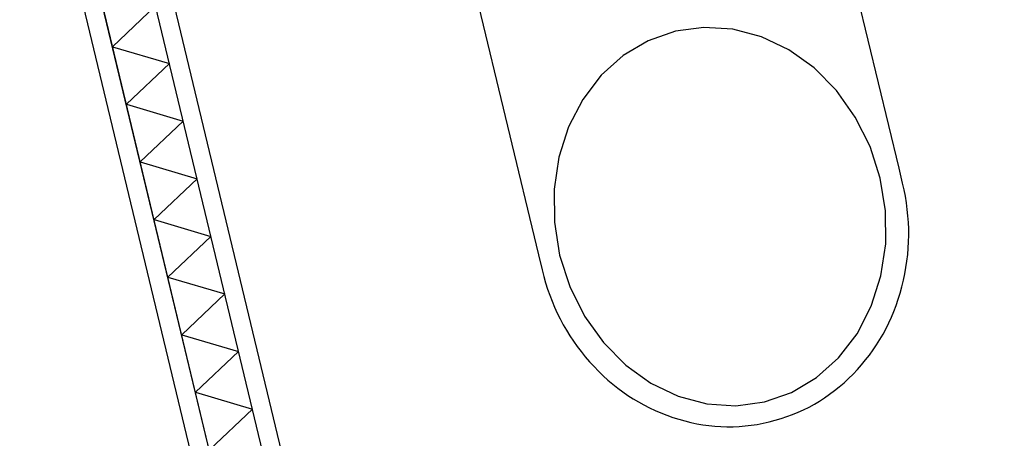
# Model space of a CAD drawing. Header units: millimetres. Extents: x 96940 to 101272, y 432237 to 434659.
# Tile 344 of 398: x 97305.903 to 97306.859, y 433598.025 to 433598.432. Entities that reach past the tile are written whole.
import ezdxf

# ---------------------------------------------------------------- set-up
doc = ezdxf.new("R2010")
doc.units = ezdxf.units.MM
for name, color, linetype in [('BL310---_BUKOZIJN', 1, 'Continuous'), ('R_BN_T_N_Eindpunt_Voorziening', 1, 'Continuous'), ('R_BN_T_N_Kokersysteem_Coordinaten', 1, 'Continuous')]:
    doc.layers.add(name, color=color, linetype=linetype)
doc.layers.add('R_BN_T_N_Coordinaten', color=7, linetype='Continuous', lineweight=25)
doc.styles.get("Standard").update_dxf_attribs({"font": 'romans.shx'})
doc.dimstyles.new('RET 1-500', dxfattribs={"dimtxt": 1, "dimasz": 1, "dimexe": 0.3, "dimexo": 0, "dimgap": 0.3, "dimtad": 1, "dimdec": 3, "dimzin": 1, "dimtxsty": 'Standard', "dimcen": 0, "dimclrd": 1, "dimclre": 1, "dimclrt": 7, "dimaunit": 2, "dimadec": 4, "dimazin": 0, "dimtfac": 1, "dimtdec": 3, "dimtofl": 0, "dimtmove": 0, "dimatfit": 0, "dimfxl": 1, "dimarcsym": 0})

# ---------------------------------------------------------------- blocks, each defined once
blk = doc.blocks.new('PWK')
at = {"layer": 'BL310---_BUKOZIJN'}
for p, q in [((625.0999999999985, 2809.900000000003), (305.0999999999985, 2809.900000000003)), ((640.0999999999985, 2809.900000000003), (625.0999999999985, 2809.900000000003)), ((646.6049999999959, 2809.805000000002), (640.0999999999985, 2809.900000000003)), ((653.0539999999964, 2809.523000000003), (646.6049999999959, 2809.805000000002)), ((659.4490000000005, 2809.051000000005), (653.0539999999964, 2809.523000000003)), ((665.7880000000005, 2808.392000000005), (659.4490000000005, 2809.051000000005)), ((672.0740000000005, 2807.544000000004), (665.7880000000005, 2808.392000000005)), ((678.3039999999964, 2806.508000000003), (672.0740000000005, 2807.544000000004)), ((684.4799999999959, 2805.283000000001), (678.3039999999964, 2806.508000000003)), ((690.5999999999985, 2803.871000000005), (684.4799999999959, 2805.283000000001)), ((696.6670000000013, 2802.269000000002), (690.5999999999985, 2803.871000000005)), ((702.6789999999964, 2800.479000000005), (696.6670000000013, 2802.269000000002)), ((708.6359999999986, 2798.500000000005), (702.6789999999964, 2800.479000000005)), ((714.5380000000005, 2796.334000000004), (708.6359999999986, 2798.500000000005)), ((720.3859999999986, 2793.978000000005), (714.5380000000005, 2796.334000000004)), ((726.1789999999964, 2791.436000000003), (720.3859999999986, 2793.978000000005)), ((731.9170000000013, 2788.704000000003), (726.1789999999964, 2791.436000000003)), ((597.9759999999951, 2787.469000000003), (566.8269999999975, 2780.251000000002)), ((630.0999999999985, 2789.900000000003), (597.9759999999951, 2787.469000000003)), ((662.2239999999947, 2787.469000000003), (630.0999999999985, 2789.900000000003)), ((693.3729999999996, 2780.251000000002), (662.2239999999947, 2787.469000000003)), ((737.5999999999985, 2785.785000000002), (731.9170000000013, 2788.704000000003)), ((743.1829999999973, 2782.700000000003), (737.5999999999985, 2785.785000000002)), ((748.614999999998, 2779.479000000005), (743.1829999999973, 2782.700000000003)), ((566.8269999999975, 2780.251000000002), (537.5989999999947, 2768.464000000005)), ((722.6009999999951, 2768.464000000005), (693.3729999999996, 2780.251000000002)), ((753.898000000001, 2776.120000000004), (748.614999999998, 2779.479000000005)), ((759.0299999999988, 2772.623000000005), (753.898000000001, 2776.120000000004)), ((764.0149999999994, 2768.988000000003), (759.0299999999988, 2772.623000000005)), ((537.5989999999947, 2768.464000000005), (511.1839999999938, 2752.467000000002)), ((749.015999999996, 2752.467000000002), (722.6009999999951, 2768.464000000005)), ((768.8489999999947, 2765.215000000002), (764.0149999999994, 2768.988000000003)), ((773.5339999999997, 2761.304000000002), (768.8489999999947, 2765.215000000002)), ((778.0689999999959, 2757.256000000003), (773.5339999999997, 2761.304000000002)), ((782.4559999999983, 2753.069000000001), (778.0689999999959, 2757.256000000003)), ((786.6929999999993, 2748.744000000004), (782.4559999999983, 2753.069000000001)), ((511.1839999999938, 2752.467000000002), (488.3819999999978, 2732.746000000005)), ((771.8179999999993, 2732.746000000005), (749.015999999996, 2752.467000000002)), ((790.7809999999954, 2744.281000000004), (786.6929999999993, 2748.744000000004)), ((794.7179999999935, 2739.681000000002), (790.7809999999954, 2744.281000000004)), ((798.5069999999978, 2734.942000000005), (794.7179999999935, 2739.681000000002)), ((802.1459999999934, 2730.066000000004), (798.5069999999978, 2734.942000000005)), ((488.3819999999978, 2732.746000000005), (469.8849999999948, 2709.900000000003)), ((790.314999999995, 2709.900000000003), (771.8179999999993, 2732.746000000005)), ((805.6359999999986, 2725.051000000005), (802.1459999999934, 2730.066000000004)), ((808.9749999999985, 2719.900000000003), (805.6359999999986, 2725.051000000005)), ((812.1389999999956, 2714.653000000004), (808.9749999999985, 2719.900000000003)), ((815.0989999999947, 2709.356000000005), (812.1389999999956, 2714.653000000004)), ((469.8849999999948, 2709.900000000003), (456.2569999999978, 2684.624000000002)), ((803.9429999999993, 2684.624000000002), (790.314999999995, 2709.900000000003)), ((817.8549999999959, 2704.008000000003), (815.0989999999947, 2709.356000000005)), ((820.4059999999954, 2698.611000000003), (817.8549999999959, 2704.008000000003)), ((822.7540000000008, 2693.162000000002), (820.4059999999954, 2698.611000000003)), ((824.8959999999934, 2687.664000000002), (822.7540000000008, 2693.162000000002)), ((826.8349999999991, 2682.114000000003), (824.8959999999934, 2687.664000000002)), ((456.2569999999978, 2684.624000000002), (447.9099999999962, 2657.683000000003)), ((812.2899999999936, 2657.683000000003), (803.9429999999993, 2684.624000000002)), ((828.5689999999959, 2676.515000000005), (826.8349999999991, 2682.114000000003)), ((830.1009999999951, 2670.864000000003), (828.5689999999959, 2676.515000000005)), ((831.426999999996, 2665.164000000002), (830.1009999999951, 2670.864000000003)), ((447.9099999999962, 2657.683000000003), (445.0999999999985, 2629.899000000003)), ((815.0999999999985, 2629.899000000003), (812.2899999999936, 2657.683000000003)), ((832.5499999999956, 2659.412000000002), (831.426999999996, 2665.164000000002)), ((833.4679999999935, 2653.611000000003), (832.5499999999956, 2659.412000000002)), ((834.1820000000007, 2647.758000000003), (833.4679999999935, 2653.611000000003)), ((834.6919999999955, 2641.856000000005), (834.1820000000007, 2647.758000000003)), ((834.9979999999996, 2635.903000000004), (834.6919999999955, 2641.856000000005)), ((445.0999999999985, 2629.899000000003), (447.9110000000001, 2602.116000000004)), ((812.288999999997, 2602.116000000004), (815.0999999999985, 2629.899000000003)), ((835.0999999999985, 2629.900000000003), (834.9979999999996, 2635.903000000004)), ((834.9979999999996, 2623.896000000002), (835.0999999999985, 2629.900000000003)), ((834.6919999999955, 2617.943000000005), (834.9979999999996, 2623.896000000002)), ((833.4679999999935, 2606.188000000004), (834.1820000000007, 2612.040000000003)), ((834.1820000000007, 2612.040000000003), (834.6919999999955, 2617.943000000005)), ((447.9110000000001, 2602.116000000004), (456.2569999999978, 2575.177000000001)), ((803.9429999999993, 2575.177000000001), (812.288999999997, 2602.116000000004)), ((831.426999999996, 2594.635000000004), (832.5499999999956, 2600.386000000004)), ((832.5499999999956, 2600.386000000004), (833.4679999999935, 2606.188000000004)), ((830.1009999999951, 2588.934000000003), (831.426999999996, 2594.635000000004)), ((826.8349999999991, 2577.684000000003), (828.5689999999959, 2583.285000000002)), ((828.5689999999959, 2583.285000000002), (830.1009999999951, 2588.934000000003)), ((456.2569999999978, 2575.177000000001), (469.8849999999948, 2549.901000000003)), ((790.314999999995, 2549.901000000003), (803.9429999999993, 2575.177000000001)), ((822.7540000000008, 2566.636000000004), (824.8959999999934, 2572.135000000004)), ((824.8959999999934, 2572.135000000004), (826.8349999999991, 2577.684000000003)), ((820.4059999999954, 2561.188000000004), (822.7540000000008, 2566.636000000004)), ((815.0989999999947, 2550.443000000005), (817.8549999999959, 2555.790000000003)), ((817.8549999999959, 2555.790000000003), (820.4059999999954, 2561.188000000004)), ((469.8849999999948, 2549.901000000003), (488.3809999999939, 2527.055000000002)), ((771.8189999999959, 2527.055000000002), (790.314999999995, 2549.901000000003)), ((808.9749999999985, 2539.900000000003), (812.1389999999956, 2545.146000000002)), ((812.1389999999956, 2545.146000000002), (815.0989999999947, 2550.443000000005)), ((802.1459999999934, 2529.732000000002), (805.6359999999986, 2534.747000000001)), ((805.6359999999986, 2534.747000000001), (808.9749999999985, 2539.900000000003)), ((488.3809999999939, 2527.055000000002), (511.1849999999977, 2507.332000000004)), ((749.0149999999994, 2507.332000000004), (771.8189999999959, 2527.055000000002)), ((794.7179999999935, 2520.118000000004), (798.5069999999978, 2524.855000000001)), ((798.5069999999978, 2524.855000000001), (802.1459999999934, 2529.732000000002)), ((786.6929999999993, 2511.054000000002), (790.7809999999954, 2515.517000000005)), ((790.7809999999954, 2515.517000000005), (794.7179999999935, 2520.118000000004)), ((511.1849999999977, 2507.332000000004), (537.5999999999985, 2491.336000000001)), ((722.5999999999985, 2491.336000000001), (749.0149999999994, 2507.332000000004)), ((778.0689999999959, 2502.543000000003), (782.4559999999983, 2506.729000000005)), ((782.4559999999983, 2506.729000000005), (786.6929999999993, 2511.054000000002)), ((768.8489999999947, 2494.583000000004), (773.5339999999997, 2498.494000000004)), ((773.5339999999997, 2498.494000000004), (778.0689999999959, 2502.543000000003)), ((537.5999999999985, 2491.336000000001), (566.8260000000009, 2479.549000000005)), ((693.3739999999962, 2479.549000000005), (722.5999999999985, 2491.336000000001)), ((753.898000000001, 2483.678000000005), (759.0299999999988, 2487.175000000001)), ((759.0299999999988, 2487.175000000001), (764.0149999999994, 2490.810000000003)), ((764.0149999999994, 2490.810000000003), (768.8489999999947, 2494.583000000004)), ((566.8260000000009, 2479.549000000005), (597.9759999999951, 2472.331000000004)), ((662.2259999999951, 2472.331000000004), (693.3739999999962, 2479.549000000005)), ((737.5999999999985, 2474.015000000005), (743.1829999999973, 2477.098000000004)), ((743.1829999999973, 2477.098000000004), (748.614999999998, 2480.319000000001)), ((748.614999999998, 2480.319000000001), (753.898000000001, 2483.678000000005)), ((597.9759999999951, 2472.331000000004), (630.0999999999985, 2469.900000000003)), ((630.0999999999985, 2469.900000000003), (662.2259999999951, 2472.331000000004)), ((720.3859999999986, 2465.818000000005), (726.1789999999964, 2468.362000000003)), ((726.1789999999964, 2468.362000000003), (731.9170000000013, 2471.094000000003)), ((731.9170000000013, 2471.094000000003), (737.5999999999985, 2474.015000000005)), ((690.5999999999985, 2455.928000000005), (696.6670000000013, 2457.529000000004)), ((696.6670000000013, 2457.529000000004), (702.6789999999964, 2459.319000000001)), ((702.6789999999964, 2459.319000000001), (708.6359999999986, 2461.297000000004)), ((708.6359999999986, 2461.297000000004), (714.5380000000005, 2463.464000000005)), ((714.5380000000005, 2463.464000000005), (720.3859999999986, 2465.818000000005)), ((305.0999999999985, 2449.900000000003), (625.0999999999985, 2449.900000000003)), ((625.0999999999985, 2449.900000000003), (640.0999999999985, 2449.900000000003)), ((625.0999999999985, 2449.900000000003), (625.0999999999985, 2449.900000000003)), ((640.0999999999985, 2449.900000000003), (646.6049999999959, 2449.994000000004)), ((646.6049999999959, 2449.994000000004), (653.0539999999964, 2450.276000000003)), ((653.0539999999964, 2450.276000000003), (659.4490000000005, 2450.747000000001)), ((659.4490000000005, 2450.747000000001), (665.7880000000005, 2451.407000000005)), ((665.7880000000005, 2451.407000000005), (672.0740000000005, 2452.254000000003)), ((672.0740000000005, 2452.254000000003), (678.3039999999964, 2453.290000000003)), ((678.3039999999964, 2453.290000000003), (684.4799999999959, 2454.514000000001)), ((684.4799999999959, 2454.514000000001), (690.5999999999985, 2455.928000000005)), ((1102.999999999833, 2163.000000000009), (50.20000000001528, 2163.000000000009)), ((1102.999999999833, 2145.000000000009), (50.20000000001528, 2145.000000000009)), ((1060.899999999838, 2144.899999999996), (92.30000000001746, 2144.900000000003)), ((332.1335410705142, 2095.1), (303.3814976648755, 2144.900000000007)), ((332.1335410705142, 2095.1), (360.8855844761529, 2144.900000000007)), ((389.6376278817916, 2095.1), (360.8855844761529, 2144.900000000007)), ((389.6376278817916, 2095.1), (418.3896712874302, 2144.900000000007)), ((447.1417146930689, 2095.1), (418.3896712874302, 2144.900000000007)), ((447.1417146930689, 2095.1), (475.8937580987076, 2144.900000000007)), ((504.6458015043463, 2095.1), (475.8937580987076, 2144.900000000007)), ((504.6458015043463, 2095.1), (533.397844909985, 2144.900000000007)), ((562.1498883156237, 2095.1), (533.397844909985, 2144.900000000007)), ((562.1498883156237, 2095.1), (590.9019317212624, 2144.900000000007)), ((619.6539751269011, 2095.1), (590.9019317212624, 2144.900000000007)), ((619.6539751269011, 2095.1), (648.4060185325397, 2144.900000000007)), ((677.1580619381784, 2095.1), (648.4060185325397, 2144.900000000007)), ((677.1580619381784, 2095.1), (705.9101053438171, 2144.900000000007)), ((734.6621487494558, 2095.1), (705.9101053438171, 2144.900000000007)), ((1102.999999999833, 2095.000000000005), (50.20000000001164, 2095.000000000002)), ((1060.89999999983, 2095.1), (92.30000000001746, 2095.1)), ((1102.999999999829, 2077.000000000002), (50.20000000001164, 2077.000000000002))]:
    blk.add_line(p, q, dxfattribs=at)

msp = doc.modelspace()

# ---------------------------------------------------------------- linework, layer by layer
at = {"layer": 'R_BN_T_N_Eindpunt_Voorziening', "color": 1}
msp.add_lwpolyline([(97310.12119698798, 433598.8865171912, 0.25, 0.25, 0), (97307.03707707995, 433599.0902961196, 5, 5, 0)], format="xyseb", dxfattribs=at)

# ---------------------------------------------------------------- block references
at = {"layer": 'R_BN_T_N_Eindpunt_Voorziening', "color": 1, "xscale": 0.0009999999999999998, "yscale": 0.0009999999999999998, "zscale": 0.0009999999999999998, "rotation": 283.5038322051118}
msp.add_blockref('PWK', (97303.87849444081, 433598.2392052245), dxfattribs=at)

# ---------------------------------------------------------------- leaders
at = {"layer": 'R_BN_T_N_Coordinaten', "annotation_type": 0, "has_hookline": 1, "hookline_direction": 0, "text_width": 10.71428571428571}
msp.add_leader([(97293.65756273, 433600.4483471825), (97315.26885959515, 433598.0777107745)], dimstyle='RET 1-500', override={"dimexe": 0, "dimzin": 0, "dimtofl": 1, "dimatfit": 2}, dxfattribs=at)
at = {"layer": 'R_BN_T_N_Kokersysteem_Coordinaten', "color": 7, "annotation_type": 0, "has_hookline": 1, "hookline_direction": 0}
for points, text_width in [([(97301.34293597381, 433597.1907487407), (97310.72505583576, 433606.3751009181), (97311.22505583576, 433606.3751009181)], 5.214285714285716), ([(97301.63238949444, 433597.013501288), (97310.06743831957, 433603.1174757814), (97310.56743831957, 433603.1174757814)], 5.38095238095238)]:
    msp.add_leader(points, dimstyle='RET 1-500', override={"dimasz": 0.5, "dimexe": 0, "dimzin": 0, "dimtofl": 1, "dimatfit": 2}, dxfattribs=dict(at, text_width=text_width))

doc.saveas('drawing.dxf')
